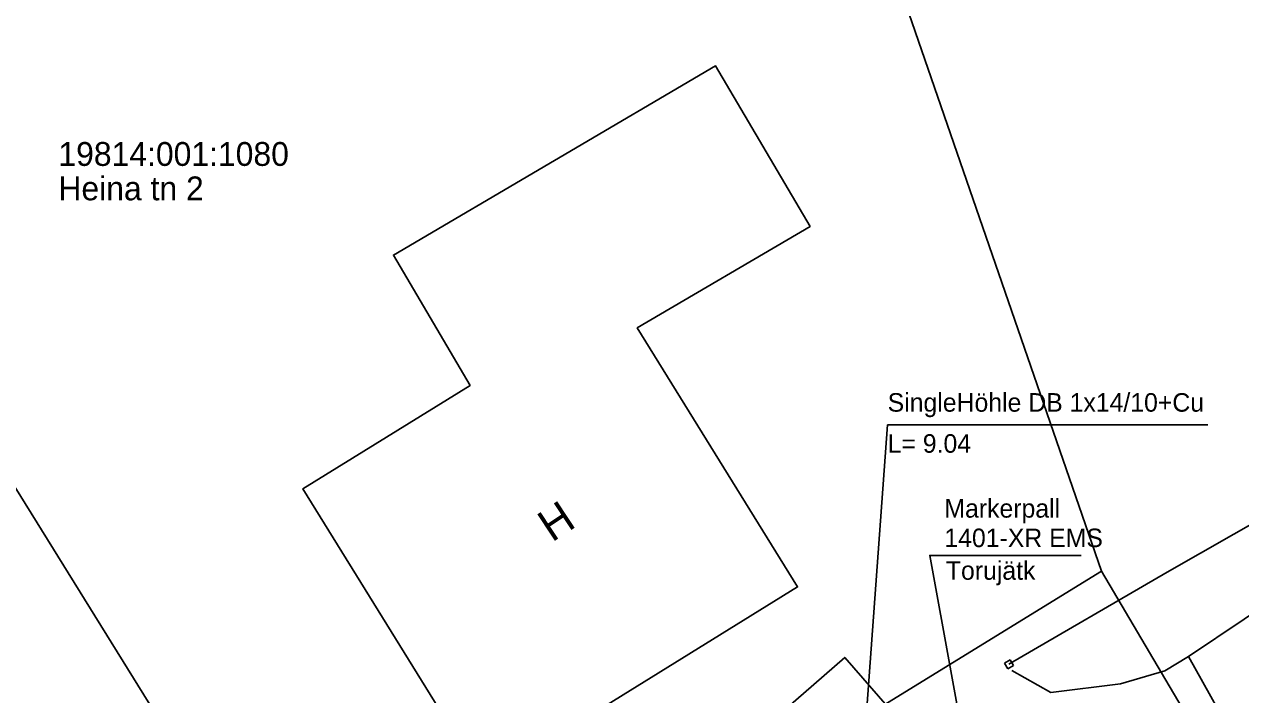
# Model space of a CAD drawing. Extents: x 532028 to 533559, y 6581810 to 6583914.
# Drawn here: x 532683.78 to 532729.69, y 6582604.17 to 6582629.47 of the extents above; entities that cross this region are included whole.
import ezdxf

# ---------------------------------------------------------------- set-up
doc = ezdxf.new("R2010")
doc.units = 0
for name, color, linetype in [('AED', 7, 'Continuous'), ('HOONE', 7, 'Continuous'), ('MOOTPIIR', 7, 'Continuous'), ('PIIR', 7, 'Continuous'), ('SITRASS', 7, 'Continuous'), ('TEE', 7, 'Continuous')]:
    doc.layers.add(name, color=color, linetype=linetype)

msp = doc.modelspace()

# ---------------------------------------------------------------- linework, layer by layer
at = {"layer": 'AED'}
for p, q in [((532720.772, 6582605.359), (532720.988, 6582605.486)), ((532720.988, 6582605.486), (532721.115, 6582605.271)), ((532720.772, 6582605.359), (532720.899, 6582605.144)), ((532720.899, 6582605.144), (532721.115, 6582605.271))]:
    msp.add_line(p, q, dxfattribs=at)
msp.add_lwpolyline([(532731.863, 6582611.926), (532731.95, 6582611.665), (532726.91, 6582608.794), (532720.943, 6582605.315)], dxfattribs=at)
at = {"layer": 'HOONE'}
msp.add_lwpolyline([(532701.12, 6582600.9), (532694.288, 6582611.934), (532700.604, 6582615.844), (532697.711, 6582620.765), (532709.865, 6582627.911), (532713.433, 6582621.843), (532706.913, 6582618.01), (532712.966, 6582608.234)], close=True, dxfattribs=at)
at = {"layer": 'MOOTPIIR'}
msp.add_lwpolyline([(532711.728, 6582602.943), (532714.743, 6582605.572), (532716.693, 6582603.336)], dxfattribs=at)
at = {"layer": 'PIIR'}
msp.add_lwpolyline([(532635.15, 6582894.41), (532639.27, 6582861.92), (532646.47, 6582832.94), (532647.45, 6582828.97), (532649.41, 6582820.83), (532652.12, 6582809.59), (532660.92, 6582804.97), (532693.74, 6582719.5), (532699.02, 6582698.79), (532701.6, 6582688.67), (532697.83, 6582686.36), (532711.1, 6582647.48), (532724.43, 6582608.83), (532729.58, 6582600.11), (532757.85, 6582570.58), (532785.76, 6582540.79), (532792.72, 6582533.36), (532821.46, 6582504.02), (532847.05, 6582477.1), (532853.96, 6582470.07), (532874.97, 6582448.14)], dxfattribs=at)
for points in [[(532675.13, 6582625.37), (532696.18, 6582591.44), (532724.43, 6582608.83), (532711.1, 6582647.48), (532683.15, 6582630.3)], [(532643.21, 6582606.36), (532664.02, 6582572.21), (532696.18, 6582591.44), (532675.13, 6582625.37), (532650.84, 6582611.16)], [(532631.86, 6582552.61), (532632.5, 6582542.66), (532668.43, 6582563.74), (532701.53, 6582582.82), (532729.58, 6582600.11), (532724.43, 6582608.83), (532696.18, 6582591.44), (532664.02, 6582572.21)]]:
    msp.add_lwpolyline(points, close=True, dxfattribs=at)
at = {"layer": 'SITRASS'}
for points in [[(532715.444, 6582601.757), (532716.364, 6582614.35), (532728.444, 6582614.35)], [(532720.404, 6582595.948), (532717.953, 6582609.426), (532723.673, 6582609.426)]]:
    msp.add_lwpolyline(points, dxfattribs=at)
at = {"layer": 'TEE'}
for points in [[(532740.906, 6582606.555), (532738.732, 6582606.558), (532735.859, 6582605.6), (532732.762, 6582603.843), (532729.649, 6582602.158), (532727.719, 6582605.612), (532734.025, 6582609.838), (532736.018, 6582612.525)], [(532727.719, 6582605.612), (532726.833, 6582605.07), (532725.151, 6582604.577), (532722.523, 6582604.251), (532721.051, 6582605.073)]]:
    msp.add_lwpolyline(points, dxfattribs=at)

# ---------------------------------------------------------------- texts
at = {"layer": 'HOONE'}
msp.add_text('H', height=1.2, rotation=33.4238, dxfattribs=at).set_placement((532703.692, 6582609.901))
at = {"layer": 'PIIR'}
for s, p in [('19814:001:1080', (532685.062, 6582624.13)), ('Heina tn 2', (532685.062, 6582622.83))]:
    msp.add_text(s, height=0.9, dxfattribs=at).set_placement(p)
at = {"layer": 'SITRASS'}
for s, p in [('SingleHöhle DB 1x14/10+Cu', (532716.364, 6582614.85)), ('L= 9.04', (532716.364, 6582613.3)), ('Markerpall', (532718.505, 6582610.85)), ('1401-XR EMS ', (532718.505, 6582609.736)), ('Torujätk', (532718.561, 6582608.505))]:
    msp.add_text(s, height=0.7, dxfattribs=at).set_placement(p)

doc.saveas('drawing.dxf')
